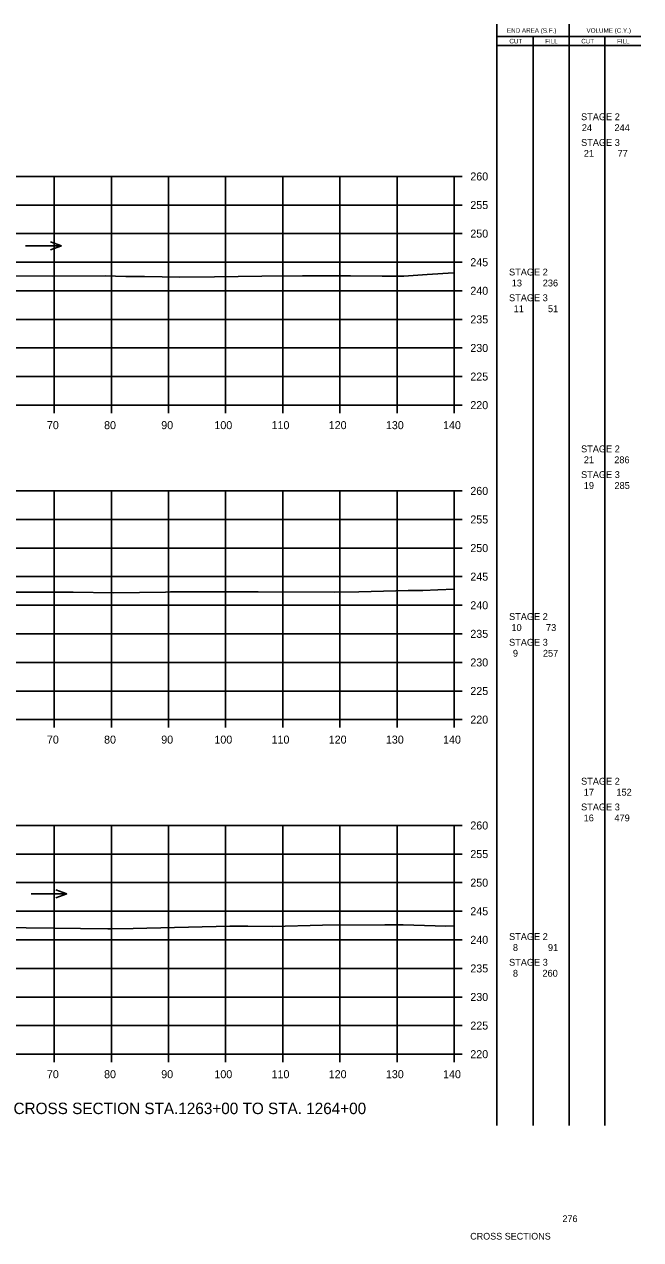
# Model space of a CAD drawing. Extents: x 1342547 to 1344156, y -1532351 to -1517216.
# Drawn here: x 1342767.6 to 1342875.5, y -1525327 to -1525114.4 of the extents above; entities that cross this region are included whole.
import ezdxf

# ---------------------------------------------------------------- set-up
doc = ezdxf.new("R2010")
doc.units = 0
for name, color, linetype in [('Level 2', 7, 'Continuous'), ('R_Axis', 7, 'Continuous'), ('R_Axis Annot', 7, 'Continuous'), ('R_Border Notes', 7, 'Continuous'), ('R_Draft', 7, 'Continuous'), ('R_Exist Surface', 7, 'Continuous'), ('R_Grid', 7, 'Continuous'), ('R_Water', 7, 'Continuous')]:
    doc.layers.add(name, color=color, linetype=linetype)

msp = doc.modelspace()

# ---------------------------------------------------------------- linework, layer by layer
at = {"layer": 'Level 2'}
for p, q in [((1342850.33, -1525307), (1342850.32, -1525114.39)), ((1342862.99, -1525307), (1342862.99, -1525114.39)), ((1342850.32, -1525116.55), (1342863.59, -1525116.55)), ((1342856.66, -1525307), (1342856.66, -1525116.55)), ((1342863.59, -1525116.55), (1342875.48, -1525116.55)), ((1342869.23, -1525307), (1342869.23, -1525116.55)), ((1342850.32, -1525118.11), (1342863.59, -1525118.11)), ((1342863.59, -1525118.11), (1342875.48, -1525118.11))]:
    msp.add_line(p, q, dxfattribs=at)
at = {"layer": 'R_Axis'}
for p, q in [((1342842.87, -1525181), (1342842.87, -1525141)), ((1342844.27, -1525141), (1342842.87, -1525141)), ((1342844.27, -1525146), (1342842.87, -1525146)), ((1342844.27, -1525151), (1342842.87, -1525151)), ((1342844.27, -1525156), (1342842.87, -1525156)), ((1342844.27, -1525161), (1342842.87, -1525161)), ((1342844.27, -1525166), (1342842.87, -1525166)), ((1342844.27, -1525171), (1342842.87, -1525171)), ((1342844.27, -1525176), (1342842.87, -1525176)), ((1342562.87, -1525181), (1342842.87, -1525181)), ((1342772.87, -1525182.4), (1342772.87, -1525181)), ((1342782.87, -1525182.4), (1342782.87, -1525181)), ((1342792.87, -1525182.4), (1342792.87, -1525181)), ((1342802.87, -1525182.4), (1342802.87, -1525181)), ((1342812.87, -1525182.4), (1342812.87, -1525181)), ((1342822.87, -1525182.4), (1342822.87, -1525181)), ((1342832.87, -1525182.4), (1342832.87, -1525181)), ((1342842.87, -1525182.4), (1342842.87, -1525181)), ((1342844.27, -1525181), (1342842.87, -1525181)), ((1342842.87, -1525236), (1342842.87, -1525196)), ((1342844.27, -1525196), (1342842.87, -1525196)), ((1342844.27, -1525201), (1342842.87, -1525201)), ((1342844.27, -1525206), (1342842.87, -1525206)), ((1342844.27, -1525211), (1342842.87, -1525211)), ((1342844.27, -1525216), (1342842.87, -1525216)), ((1342844.27, -1525221), (1342842.87, -1525221)), ((1342844.27, -1525226), (1342842.87, -1525226)), ((1342844.27, -1525231), (1342842.87, -1525231)), ((1342562.87, -1525236), (1342842.87, -1525236)), ((1342772.87, -1525237.4), (1342772.87, -1525236)), ((1342782.87, -1525237.4), (1342782.87, -1525236)), ((1342792.87, -1525237.4), (1342792.87, -1525236)), ((1342802.87, -1525237.4), (1342802.87, -1525236)), ((1342812.87, -1525237.4), (1342812.87, -1525236)), ((1342822.87, -1525237.4), (1342822.87, -1525236)), ((1342832.87, -1525237.4), (1342832.87, -1525236)), ((1342842.87, -1525237.4), (1342842.87, -1525236)), ((1342844.27, -1525236), (1342842.87, -1525236)), ((1342842.87, -1525294.52), (1342842.87, -1525254.52)), ((1342844.27, -1525254.52), (1342842.87, -1525254.52)), ((1342844.27, -1525259.52), (1342842.87, -1525259.52)), ((1342844.27, -1525264.52), (1342842.87, -1525264.52)), ((1342844.27, -1525269.52), (1342842.87, -1525269.52)), ((1342844.27, -1525274.52), (1342842.87, -1525274.52)), ((1342844.27, -1525279.52), (1342842.87, -1525279.52)), ((1342844.27, -1525284.52), (1342842.87, -1525284.52)), ((1342844.27, -1525289.52), (1342842.87, -1525289.52)), ((1342562.87, -1525294.52), (1342842.87, -1525294.52)), ((1342772.87, -1525295.92), (1342772.87, -1525294.52)), ((1342782.87, -1525295.92), (1342782.87, -1525294.52)), ((1342792.87, -1525295.92), (1342792.87, -1525294.52)), ((1342802.87, -1525295.92), (1342802.87, -1525294.52)), ((1342812.87, -1525295.92), (1342812.87, -1525294.52)), ((1342822.87, -1525295.92), (1342822.87, -1525294.52)), ((1342832.87, -1525295.92), (1342832.87, -1525294.52)), ((1342842.87, -1525295.92), (1342842.87, -1525294.52)), ((1342844.27, -1525294.52), (1342842.87, -1525294.52))]:
    msp.add_line(p, q, dxfattribs=at)
at = {"layer": 'R_Exist Surface'}
for points in [[(1342764.82, -1525158.38), (1342772.51, -1525158.44), (1342781.77, -1525158.4), (1342785.42, -1525158.48), (1342788.7, -1525158.48), (1342794.83, -1525158.59), (1342800.9, -1525158.54), (1342809.22, -1525158.46), (1342816.33, -1525158.39), (1342824.69, -1525158.36), (1342830.27, -1525158.43), (1342834.05, -1525158.42), (1342838.11, -1525158.13), (1342842.72, -1525157.87), (1342842.87, -1525157.88)], [(1342761.6, -1525213.69), (1342768.95, -1525213.72), (1342776.17, -1525213.73), (1342783.22, -1525213.83), (1342792.32, -1525213.69), (1342793.22, -1525213.68), (1342793.92, -1525213.68), (1342808.55, -1525213.65), (1342821.98, -1525213.72), (1342826.17, -1525213.68), (1342834.79, -1525213.43), (1342837.35, -1525213.43), (1342839.97, -1525213.29), (1342842.87, -1525213.18)], [(1342753.69, -1525272.15), (1342767.96, -1525272.45), (1342782.25, -1525272.57), (1342782.92, -1525272.57), (1342786.66, -1525272.51), (1342803.59, -1525272.14), (1342806.74, -1525272.15), (1342811.15, -1525272.21), (1342819.79, -1525271.97), (1342830.74, -1525271.87), (1342833.94, -1525271.91), (1342841.36, -1525272.13), (1342842.87, -1525272.09)]]:
    msp.add_lwpolyline(points, dxfattribs=at)
at = {"layer": 'R_Grid'}
for p, q in [((1342562.87, -1525141), (1342842.87, -1525141)), ((1342772.87, -1525181), (1342772.87, -1525141)), ((1342782.87, -1525181), (1342782.87, -1525141)), ((1342792.87, -1525181), (1342792.87, -1525141)), ((1342802.87, -1525181), (1342802.87, -1525141)), ((1342812.87, -1525181), (1342812.87, -1525141)), ((1342822.87, -1525181), (1342822.87, -1525141)), ((1342832.87, -1525181), (1342832.87, -1525141)), ((1342842.87, -1525181), (1342842.87, -1525141)), ((1342562.87, -1525146), (1342842.87, -1525146)), ((1342562.87, -1525151), (1342842.87, -1525151)), ((1342562.87, -1525156), (1342842.87, -1525156)), ((1342562.87, -1525161), (1342842.87, -1525161)), ((1342562.87, -1525166), (1342842.87, -1525166)), ((1342562.87, -1525171), (1342842.87, -1525171)), ((1342562.87, -1525176), (1342842.87, -1525176)), ((1342562.87, -1525181), (1342842.87, -1525181)), ((1342562.87, -1525196), (1342842.87, -1525196)), ((1342772.87, -1525236), (1342772.87, -1525196)), ((1342782.87, -1525236), (1342782.87, -1525196)), ((1342792.87, -1525236), (1342792.87, -1525196)), ((1342802.87, -1525236), (1342802.87, -1525196)), ((1342812.87, -1525236), (1342812.87, -1525196)), ((1342822.87, -1525236), (1342822.87, -1525196)), ((1342832.87, -1525236), (1342832.87, -1525196)), ((1342842.87, -1525236), (1342842.87, -1525196)), ((1342562.87, -1525201), (1342842.87, -1525201)), ((1342562.87, -1525206), (1342842.87, -1525206)), ((1342562.87, -1525211), (1342842.87, -1525211)), ((1342562.87, -1525216), (1342842.87, -1525216)), ((1342562.87, -1525221), (1342842.87, -1525221)), ((1342562.87, -1525226), (1342842.87, -1525226)), ((1342562.87, -1525231), (1342842.87, -1525231)), ((1342562.87, -1525236), (1342842.87, -1525236)), ((1342562.87, -1525254.52), (1342842.87, -1525254.52)), ((1342772.87, -1525294.52), (1342772.87, -1525254.52)), ((1342782.87, -1525294.52), (1342782.87, -1525254.52)), ((1342792.87, -1525294.52), (1342792.87, -1525254.52)), ((1342802.87, -1525294.52), (1342802.87, -1525254.52)), ((1342812.87, -1525294.52), (1342812.87, -1525254.52)), ((1342822.87, -1525294.52), (1342822.87, -1525254.52)), ((1342832.87, -1525294.52), (1342832.87, -1525254.52)), ((1342842.87, -1525294.52), (1342842.87, -1525254.52)), ((1342562.87, -1525259.52), (1342842.87, -1525259.52)), ((1342562.87, -1525264.52), (1342842.87, -1525264.52)), ((1342562.87, -1525269.52), (1342842.87, -1525269.52)), ((1342562.87, -1525274.52), (1342842.87, -1525274.52)), ((1342562.87, -1525279.52), (1342842.87, -1525279.52)), ((1342562.87, -1525284.52), (1342842.87, -1525284.52)), ((1342562.87, -1525289.52), (1342842.87, -1525289.52)), ((1342562.87, -1525294.52), (1342842.87, -1525294.52))]:
    msp.add_line(p, q, dxfattribs=at)
at = {"layer": 'R_Water'}
for p, q in [((1342767.87, -1525153.14), (1342774.15, -1525153.14)), ((1342774.15, -1525153.14), (1342772.23, -1525152.44)), ((1342774.15, -1525153.14), (1342772.23, -1525153.84)), ((1342775.11, -1525266.5), (1342773.18, -1525265.8)), ((1342768.82, -1525266.5), (1342775.11, -1525266.5)), ((1342775.11, -1525266.5), (1342773.18, -1525267.2))]:
    msp.add_line(p, q, dxfattribs=at)

# ---------------------------------------------------------------- texts
at = {"layer": 'Level 2'}
for s, height, p in [('END AREA (S.F.)', 0.7937, (1342852.08, -1525115.87)), ('CUT', 0.794, (1342852.5, -1525117.73)), ('FILL', 0.794, (1342858.76, -1525117.73)), ('CUT', 0.794, (1342865.07, -1525117.73)), ('VOLUME (C.Y.)', 0.7937, (1342865.99, -1525115.87)), ('FILL', 0.794, (1342871.33, -1525117.73)), (' STAGE 2 ', 1.2, (1342864.6, -1525131.16)), ('24', 1.2, (1342865.18, -1525133.07)), ('244', 1.2, (1342870.89, -1525133.07)), (' STAGE 3 ', 1.2, (1342864.6, -1525135.66)), ('21', 1.2, (1342865.52, -1525137.57)), ('77', 1.2, (1342871.43, -1525137.57)), (' STAGE 2 ', 1.2, (1342852, -1525158.32)), ('13', 1.2, (1342852.92, -1525160.24)), ('236', 1.2, (1342858.34, -1525160.24)), (' STAGE 3 ', 1.2, (1342852, -1525162.82)), ('11', 1.2, (1342853.26, -1525164.74)), ('51', 1.2, (1342859.25, -1525164.74)), (' STAGE 2 ', 1.2, (1342864.6, -1525189.25)), ('21', 1.2, (1342865.52, -1525191.16)), ('286', 1.2, (1342870.85, -1525191.16)), (' STAGE 3 ', 1.2, (1342864.6, -1525193.75)), ('19', 1.2, (1342865.52, -1525195.66)), ('285', 1.2, (1342870.89, -1525195.66)), (' STAGE 2 ', 1.2, (1342852, -1525218.58)), ('10', 1.2, (1342852.87, -1525220.5)), ('73', 1.2, (1342858.91, -1525220.5)), (' STAGE 3 ', 1.2, (1342852, -1525223.08)), ('9', 1.2, (1342853.12, -1525225)), ('257', 1.2, (1342858.37, -1525225)), (' STAGE 2 ', 1.2, (1342864.6, -1525247.38)), ('17', 1.2, (1342865.52, -1525249.3)), ('152', 1.2, (1342871.23, -1525249.3)), (' STAGE 3 ', 1.2, (1342864.6, -1525251.88)), ('16', 1.2, (1342865.49, -1525253.8)), ('479', 1.2, (1342870.88, -1525253.8)), (' STAGE 2 ', 1.2, (1342852, -1525274.55)), ('8', 1.2, (1342853.12, -1525276.47)), ('91', 1.2, (1342859.25, -1525276.47)), (' STAGE 3 ', 1.2, (1342852, -1525279.05)), ('8', 1.2, (1342853.12, -1525280.97)), ('260', 1.2, (1342858.29, -1525280.97))]:
    msp.add_text(s, height=height, dxfattribs=at).set_placement(p)
at = {"layer": 'R_Axis Annot'}
for s, p in [('260', (1342845.67, -1525141.7)), ('255', (1342845.67, -1525146.7)), ('250', (1342845.67, -1525151.7)), ('245', (1342845.67, -1525156.7)), ('240', (1342845.67, -1525161.7)), ('235', (1342845.67, -1525166.7)), ('230', (1342845.67, -1525171.7)), ('225', (1342845.67, -1525176.7)), ('220', (1342845.67, -1525181.7)), ('70', (1342771.6, -1525185.2)), ('80', (1342781.6, -1525185.2)), ('90', (1342791.6, -1525185.2)), ('100', (1342800.9, -1525185.2)), ('110', (1342810.9, -1525185.2)), ('120', (1342820.9, -1525185.2)), ('130', (1342830.9, -1525185.2)), ('140', (1342840.9, -1525185.2)), ('260', (1342845.67, -1525196.7)), ('255', (1342845.67, -1525201.7)), ('250', (1342845.67, -1525206.7)), ('245', (1342845.67, -1525211.7)), ('240', (1342845.67, -1525216.7)), ('235', (1342845.67, -1525221.7)), ('230', (1342845.67, -1525226.7)), ('225', (1342845.67, -1525231.7)), ('220', (1342845.67, -1525236.7)), ('70', (1342771.6, -1525240.2)), ('80', (1342781.6, -1525240.2)), ('90', (1342791.6, -1525240.2)), ('100', (1342800.9, -1525240.2)), ('110', (1342810.9, -1525240.2)), ('120', (1342820.9, -1525240.2)), ('130', (1342830.9, -1525240.2)), ('140', (1342840.9, -1525240.2)), ('260', (1342845.67, -1525255.22)), ('255', (1342845.67, -1525260.22)), ('250', (1342845.67, -1525265.22)), ('245', (1342845.67, -1525270.22)), ('240', (1342845.67, -1525275.22)), ('235', (1342845.67, -1525280.22)), ('230', (1342845.67, -1525285.22)), ('225', (1342845.67, -1525290.22)), ('220', (1342845.67, -1525295.22)), ('70', (1342771.6, -1525298.72)), ('80', (1342781.6, -1525298.72)), ('90', (1342791.6, -1525298.72)), ('100', (1342800.9, -1525298.72)), ('110', (1342810.9, -1525298.72)), ('120', (1342820.9, -1525298.72)), ('130', (1342830.9, -1525298.72)), ('140', (1342840.9, -1525298.72))]:
    msp.add_text(s, height=1.4, dxfattribs=at).set_placement(p)
at = {"layer": 'R_Border Notes'}
for s, height, p in [('276', 1.178, (1342861.79, -1525323.89)), ('CROSS SECTIONS', 1.1775, (1342845.65, -1525326.95))]:
    msp.add_text(s, height=height, dxfattribs=at).set_placement(p)
at = {"layer": 'R_Draft'}
msp.add_text('CROSS SECTION STA.1263+00 TO STA. 1264+00', height=2, dxfattribs=at).set_placement((1342765.76, -1525305))

doc.saveas('drawing.dxf')
